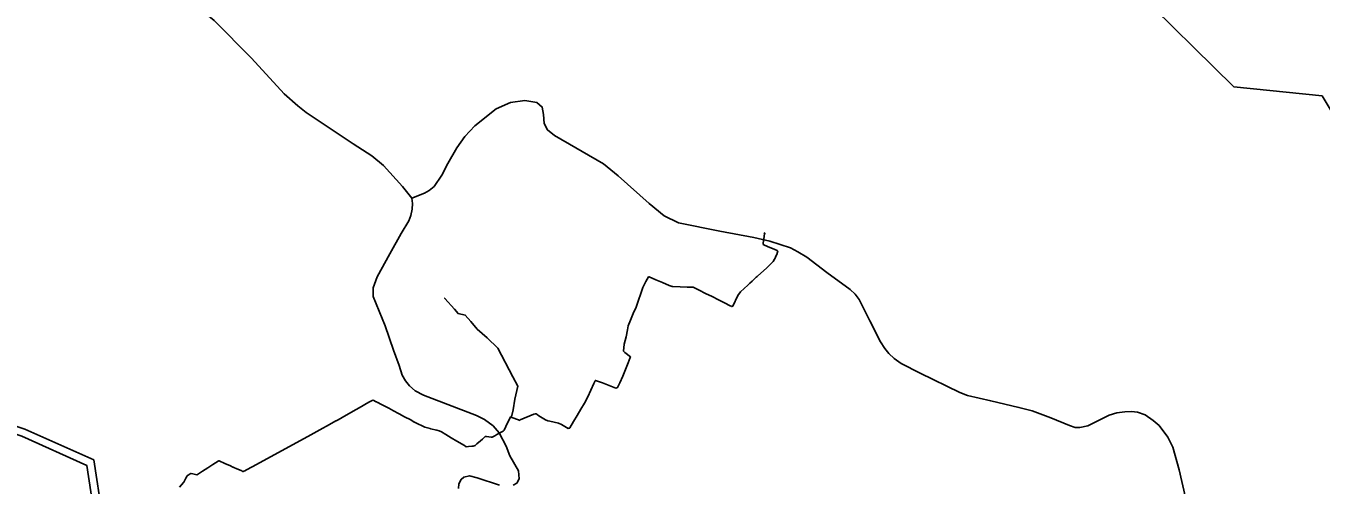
# Model space of a CAD drawing. Extents: x -789162 to -606354, y -1062736 to -945481.
# Drawn here: x -687560 to -685047, y -975279 to -974390 of the extents above; entities that cross this region are included whole.
import ezdxf

# ---------------------------------------------------------------- set-up
doc = ezdxf.new("R2010")
doc.units = 0
for name, color, linetype in [('_SIRSI VZTAHY_CYKLOTRASY MISTNI S', 7, 'Continuous'), ('_SIRSI VZTAHY_ELEKTRICKE VEDENI VN 110 kV S', 7, 'Continuous'), ('_SIRSI VZTAHY_SILNICE I TRIDY_STAV', 7, 'Continuous'), ('_SIRSI VZTAHY_SILNICE III TRIDY_STAV', 7, 'Continuous'), ('_SIRSI VZTAHY_VTL PLYNOVOD', 7, 'Continuous')]:
    doc.layers.add(name, color=color, linetype=linetype)

msp = doc.modelspace()

# ---------------------------------------------------------------- linework, layer by layer
at = {"layer": '_SIRSI VZTAHY_CYKLOTRASY MISTNI S'}
msp.add_lwpolyline([(-683144.6, -976636.2), (-683531, -976646.4), (-683801.2, -976393.2), (-684050.8, -976249.5), (-683808, -976164), (-683732.8, -975979.2), (-683773.8, -975821.8), (-683951.7, -975602.8), (-684143.2, -975332.4), (-684423.6, -975130.5), (-684696.3, -975103.2), (-685045.1, -974524.8), (-685216.1, -974507.7), (-685411, -974316.1), (-685780.4, -974343.5), (-686064.2, -973970.5), (-686307, -973905.5), (-686666.1, -973939.7), (-686850.7, -973963.6), (-686994.4, -974021.8), (-687073, -974203.2), (-687257.7, -974309.3)], dxfattribs=at)
at = {"layer": '_SIRSI VZTAHY_ELEKTRICKE VEDENI VN 110 kV S'}
for points in [[(-687039.6, -976192.5), (-687122.3, -976086.2), (-687239.4, -975937.2), (-687331.2, -975816.1), (-687354.5, -975679.2), (-687395.9, -975442.5), (-687428.5, -975230.7), (-687562.4, -975170.8), (-687774.5, -975099), (-687939.1, -974991.2), (-688001.6, -974993.7), (-688028.1, -975008.4), (-688032.6, -975031.9), (-688032.6, -975032.2), (-688032.3, -975032.2), (-688032.3, -975032.1)], [(-688032.3, -975032.1), (-688032.3, -975032.2), (-688032.5, -975032.2), (-688032.5, -975031.9), (-688021.9, -975022.1), (-687998.2, -975008.6), (-687943.2, -975006.3), (-687781.3, -975112.4), (-687568.2, -975184.7), (-687441.7, -975241.4), (-687410.7, -975445.2), (-687369.3, -975682), (-687345.1, -975822.9), (-687250.9, -975946.9), (-687134, -976095.6), (-687045.9, -976208.5), (-687015.6, -976246.7), (-687086.9, -976409.8), (-687134.4, -976518.2), (-687215.5, -976708.2), (-687215.6, -976887), (-687213.2, -977034.2), (-687343.1, -977194.3)]]:
    msp.add_lwpolyline(points, dxfattribs=at)
at = {"layer": '_SIRSI VZTAHY_SILNICE I TRIDY_STAV'}
for points in [[(-687443.3, -974016.5), (-687404.5, -974012.8), (-687379.1, -974015.5), (-687348.2, -974026.8), (-687324.8, -974039.4), (-687308.9, -974054.8), (-687301.2, -974064.5), (-687293.3, -974078), (-687288.4, -974094.9), (-687285.9, -974120.5), (-687289.7, -974150.3), (-687325.6, -974276.9), (-687294.6, -974296), (-687247.5, -974334.9), (-687194.6, -974379.1), (-687122.4, -974452.4), (-687058.8, -974521.3), (-687032.4, -974544.6), (-687016.1, -974557.1), (-686924.8, -974618.3), (-686888.8, -974641.2), (-686866.2, -974660.4), (-686829.6, -974700.7), (-686811.3, -974723.7)], [(-686811.3, -974723.7), (-686809.7, -974733.9), (-686810.5, -974744.8), (-686813.1, -974756.8), (-686817.1, -974767.4), (-686831.9, -974791.8), (-686854.1, -974831.3), (-686878.4, -974876.1), (-686886.2, -974897.3), (-686886.2, -974913.6), (-686863.2, -974970.9), (-686846.7, -975017.8), (-686836.1, -975047.3), (-686829.7, -975066.1), (-686823.5, -975077.5), (-686815.8, -975087.2), (-686804.7, -975096.9), (-686788.7, -975105.2), (-686685.8, -975144.4), (-686670.2, -975152.3), (-686653.6, -975164.7), (-686641.8, -975178.2), (-686628.2, -975204.2), (-686621.1, -975222.6), (-686604.5, -975251.6), (-686603, -975266.9), (-686607.7, -975275.7), (-686614.5, -975279.5)], [(-686640.9, -975279.4), (-686684.4, -975265.1), (-686699.1, -975261.4), (-686710.5, -975264), (-686715.4, -975268.5), (-686719.8, -975276.8), (-686720.8, -975285.9)]]:
    msp.add_lwpolyline(points, dxfattribs=at)
at = {"layer": '_SIRSI VZTAHY_SILNICE III TRIDY_STAV'}
msp.add_lwpolyline([(-686811.3, -974723.7), (-686786.5, -974713.9), (-686777.8, -974708.8), (-686768.1, -974700.6), (-686753.3, -974678.7), (-686741.4, -974655.9), (-686724.2, -974625.7), (-686708.6, -974604), (-686689, -974583.1), (-686647.8, -974550.2), (-686619.6, -974537.9), (-686592, -974534.1), (-686568.5, -974537.9), (-686558.3, -974546.9), (-686555.6, -974561.2), (-686554.3, -974578.9), (-686548.2, -974591.3), (-686534.7, -974602.2), (-686439.1, -974657), (-686410.6, -974680.1), (-686351, -974733.7), (-686321.5, -974757.8), (-686294, -974771), (-686213.5, -974787.4), (-686147.9, -974799.3), (-686116.7, -974806.5), (-686076.5, -974819.9), (-686062.5, -974827.1), (-686044.7, -974837.9), (-686005.9, -974867.6), (-685960.9, -974900.6), (-685951.1, -974909.4), (-685943.4, -974920), (-685922.4, -974960.9), (-685901.9, -975001.9), (-685893.6, -975014.7), (-685885.6, -975024.4), (-685875.2, -975033.9), (-685861.9, -975043.8), (-685824.6, -975062.3), (-685748.2, -975100), (-685733.2, -975105.8), (-685687.8, -975116.3), (-685633.3, -975128.9), (-685607.7, -975135.5), (-685571.1, -975149.2), (-685535.1, -975163.9), (-685524, -975167.6), (-685515, -975167.6), (-685499.4, -975164.6), (-685458.4, -975143.8), (-685443.1, -975139.3), (-685427.7, -975137.4), (-685414.8, -975136.8), (-685403, -975138.2), (-685388, -975143.5), (-685373, -975153.9), (-685361.1, -975163.9), (-685344.4, -975186.2), (-685334.5, -975206), (-685322.4, -975249.5), (-685296.1, -975365.1)], dxfattribs=at)
at = {"layer": '_SIRSI VZTAHY_VTL PLYNOVOD'}
for points in [[(-686618.2, -975147.9), (-686617.3, -975148.2), (-686604.2, -975153.2), (-686602.9, -975153.9), (-686601, -975152.8), (-686600.8, -975152.7), (-686574.4, -975142.2), (-686571.8, -975141.3), (-686570, -975141.5), (-686568.1, -975142.8), (-686564.5, -975145.4), (-686551.7, -975153.2), (-686547.1, -975154.7), (-686543.3, -975155.5), (-686526.8, -975159.1), (-686526.7, -975159.2), (-686520.6, -975161.8), (-686508.1, -975169.8), (-686507.2, -975169.3), (-686506.1, -975169.3), (-686505, -975169.3), (-686504.5, -975168.3), (-686497.4, -975156.3), (-686490.4, -975144.3), (-686483.3, -975132.5), (-686476.1, -975120.6), (-686469.5, -975108.4), (-686463.8, -975095.6), (-686458.2, -975082.8), (-686455.8, -975077.5), (-686455.3, -975076.7), (-686454.6, -975076.8), (-686441.2, -975081.3), (-686428.3, -975086.3), (-686415.3, -975091.4), (-686411.9, -975090.3), (-686407.8, -975081.1), (-686402.1, -975068.3), (-686396.6, -975055.4), (-686391.6, -975042.3), (-686387.3, -975031.8), (-686387.1, -975031.3), (-686387.2, -975030.9), (-686398, -975022.5), (-686400.4, -975019.8), (-686398.9, -975006), (-686395.4, -974992.3), (-686392.8, -974978.7), (-686391.6, -974970.9), (-686387, -974960), (-686381.6, -974947), (-686376.2, -974934.3), (-686371.3, -974921.2), (-686367.2, -974907.9), (-686363.3, -974896.8), (-686356.9, -974884.9), (-686351.9, -974876.1), (-686351.4, -974875.5), (-686350.7, -974875.7), (-686337.8, -974881.4), (-686324.9, -974886.8), (-686312, -974892.3), (-686306.4, -974894.6), (-686304.7, -974894.7), (-686290.7, -974895.4), (-686276.7, -974896.1), (-686264.9, -974896.1), (-686264.1, -974896.4), (-686253.5, -974901.9), (-686241.1, -974908.3), (-686228.5, -974914.2), (-686216, -974920.6), (-686203.5, -974926.8), (-686194.7, -974931.1), (-686190.6, -974933.3), (-686188.5, -974932.6), (-686178.8, -974912.2), (-686173.6, -974904.9), (-686159.4, -974891.9), (-686155.6, -974888.4), (-686150.6, -974883.9), (-686144.4, -974878), (-686142.9, -974876.6), (-686141.3, -974875.2), (-686140.8, -974874.7), (-686140.4, -974874.2), (-686133.8, -974868.5), (-686123.3, -974858.8), (-686114.4, -974850.4), (-686109.9, -974846.4), (-686107.4, -974841.9), (-686107.1, -974841), (-686107.1, -974841), (-686104.2, -974834.6), (-686103, -974832.4), (-686101.6, -974828.3), (-686101.2, -974826.4), (-686102.2, -974824.6), (-686111.2, -974820.9), (-686119.5, -974817.9), (-686129.4, -974813.1), (-686129.8, -974810.4), (-686127.5, -974797.9), (-686127.5, -974797.7), (-686127.4, -974797.5), (-686127.3, -974796), (-686126.7, -974793), (-686126.7, -974792.8)], [(-686126.6, -974792.2), (-686126.5, -974792), (-686126.4, -974791.3), (-686126.6, -974791.2), (-686126.8, -974791.1), (-686126.8, -974791.1), (-686126.9, -974791.1), (-686128, -974790.8)], [(-686126.7, -974792.8), (-686126.6, -974792.5), (-686126.6, -974792.4), (-686126.6, -974792.2)], [(-686126.7, -974792.8), (-686126.1, -974792.9), (-686126, -974792.8), (-686126, -974792.5), (-686125.9, -974792.3), (-686126.6, -974792.2)], [(-686617.6, -975145.8), (-686617.6, -975145.6), (-686617.3, -975144.7), (-686614.6, -975133.4), (-686611.1, -975112.9), (-686605.6, -975087.6), (-686615, -975069.6), (-686644.1, -975013.9), (-686665, -974994.1), (-686684.4, -974977.1), (-686697, -974962.6), (-686707.6, -974949.8), (-686721.5, -974946.9), (-686728.7, -974938.7), (-686747.2, -974917.5), (-686747.5, -974917.4), (-686747.6, -974917.3), (-686747.6, -974917.3)], [(-687262, -975283.6), (-687254.1, -975274.5), (-687253.9, -975274.2), (-687253.6, -975273.8), (-687253.6, -975273.7), (-687250.1, -975267.3), (-687249.4, -975266.1), (-687247, -975261.6), (-687246.8, -975261.2), (-687246.3, -975260.8), (-687245.4, -975260.3), (-687241, -975257.4), (-687240.5, -975257.1), (-687240, -975256.8), (-687239.3, -975256.9), (-687236.2, -975257.6), (-687228.5, -975259.4), (-687228, -975259.4), (-687227.3, -975259.1), (-687217.3, -975252.4), (-687207.3, -975245.9), (-687197.3, -975239.3), (-687187.1, -975232.7), (-687186.5, -975232.3), (-687185.9, -975232), (-687184.9, -975232.4), (-687174.2, -975237.5), (-687163.2, -975242.3), (-687158.6, -975244.4), (-687157.7, -975244.8), (-687155.4, -975245.9), (-687155.3, -975245.9), (-687152.3, -975247.3), (-687141.2, -975252), (-687139.5, -975252.8), (-687139.1, -975253), (-687138.6, -975252.9), (-687138.2, -975252.9), (-687137.5, -975252.5), (-687135.4, -975251.5), (-687135.3, -975251.4), (-687132, -975249.7), (-687121, -975244.2), (-687020.2, -975189.1), (-687007.1, -975181.7), (-686989.6, -975172.2), (-686971, -975161.9), (-686958.4, -975155), (-686958.1, -975154.9), (-686954.3, -975152.8), (-686938.6, -975144), (-686918.9, -975133), (-686908.9, -975127.1), (-686899, -975121.5), (-686893.2, -975118.2), (-686888.2, -975115.3), (-686886.5, -975115.1), (-686880.3, -975118.1), (-686880.2, -975118.2), (-686879.9, -975118.3), (-686877.8, -975119.1), (-686877.4, -975119.4), (-686877, -975119.6), (-686871.6, -975122.3), (-686857.1, -975129.9), (-686850, -975133.6), (-686848.2, -975134.6), (-686836, -975141.1), (-686825.2, -975146.9), (-686813.2, -975153.2), (-686806.8, -975157.1), (-686806.3, -975157.3), (-686804.6, -975158.3), (-686785.7, -975167.4), (-686775.8, -975170), (-686775.8, -975170), (-686774.8, -975170.2), (-686762.6, -975173.1), (-686758.1, -975174.1), (-686753.4, -975176.2), (-686745.3, -975181.6), (-686735.2, -975187.7), (-686723.8, -975194.2), (-686709.3, -975202.9), (-686705.8, -975205), (-686701.1, -975204.6), (-686694.9, -975204.1), (-686694.6, -975204.1), (-686694.4, -975204.1), (-686692, -975203.8), (-686688.5, -975202.4), (-686685.1, -975199.5), (-686677.9, -975193.6), (-686674.3, -975190.3), (-686672.8, -975189.1), (-686672.5, -975188.8), (-686669.5, -975185.9), (-686668.7, -975185.5), (-686668.6, -975185.5), (-686668.4, -975185.4), (-686668, -975185.2), (-686666.3, -975185.3), (-686657.3, -975186.2), (-686654.7, -975186.2), (-686654.2, -975186), (-686654, -975185.9), (-686652.5, -975185.4), (-686650.2, -975184), (-686650.2, -975184), (-686646.1, -975181.4), (-686639.1, -975177.4), (-686638, -975176.8), (-686636.5, -975176), (-686635.3, -975175.3), (-686634.3, -975174.7), (-686632.1, -975172.7), (-686625.3, -975159), (-686623, -975154.3), (-686619.5, -975147.4), (-686618.2, -975147.9)], [(-686617.6, -975145.8), (-686618.2, -975145.6), (-686618.4, -975146.1), (-686618.5, -975146.5), (-686617.8, -975146.7)], [(-686618.2, -975147.9), (-686617.9, -975146.9), (-686617.8, -975146.7)], [(-686617.8, -975146.7), (-686617.7, -975146.2), (-686617.6, -975145.8)]]:
    msp.add_lwpolyline(points, dxfattribs=at)

doc.saveas('drawing.dxf')
